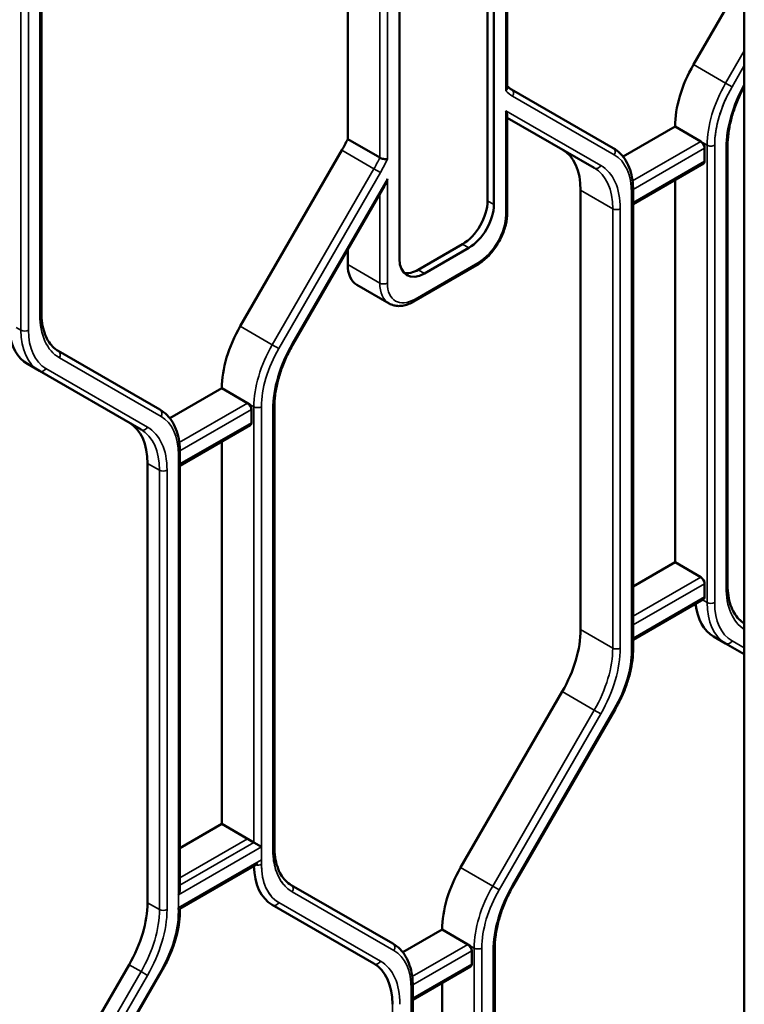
# Model space of a CAD drawing. Header units: millimetres. Extents: x 0 to 14369, y -869 to 2970.
# Tile 549 of 656: x 3818 to 3858, y 1266 to 1322. Entities that reach past the tile are written whole.
import ezdxf

# ---------------------------------------------------------------- set-up
doc = ezdxf.new("R2010")
doc.units = ezdxf.units.MM
doc.header["$LTSCALE"] = 10
doc.layers.add('Sichtbar (ISO)', color=7, linetype='Continuous', lineweight=50)
doc.layers.add('Sichtbar schmal (ISO)', color=7, linetype='Continuous', lineweight=35)

msp = doc.modelspace()

# ---------------------------------------------------------------- linework, layer by layer
at = {"layer": 'Sichtbar (ISO)'}
for p, q in [((3843.977, 1353.029), (3843.977, 1311.387)), ((3843.977, 1311.387), (3843.977, 1353.029)), ((3844.331, 1352.825), (3844.331, 1311.183)), ((3844.331, 1311.183), (3844.331, 1352.825)), ((3839.028, 1308.121), (3839.028, 1349.763)), ((3839.028, 1349.763), (3839.028, 1308.121)), ((3845.084, 1317.743), (3845.084, 1347.368)), ((3845.084, 1317.743), (3845.084, 1347.368)), ((3858.396, 1345.118), (3858.396, 1249.043)), ((3836.122, 1314.848), (3836.122, 1344.435)), ((3836.122, 1344.435), (3836.122, 1314.848)), ((3818.921, 1305.111), (3818.921, 1329.799)), ((3818.921, 1305.111), (3818.921, 1329.799)), ((3855.542, 1319.033), (3858.396, 1323.975)), ((3858.396, 1323.975), (3855.542, 1319.033)), ((3851.031, 1314.347), (3845.324, 1317.642)), ((3845.324, 1317.642), (3851.031, 1314.347)), ((3845.084, 1310.719), (3845.084, 1316.15)), ((3845.084, 1310.719), (3845.084, 1316.15)), ((3845.084, 1316.049), (3849.971, 1313.227)), ((3849.971, 1313.227), (3845.084, 1316.049)), ((3851.586, 1313.862), (3854.506, 1315.548)), ((3854.506, 1315.548), (3851.586, 1313.862)), ((3854.506, 1315.548), (3855.956, 1314.711)), ((3855.956, 1314.711), (3854.506, 1315.548)), ((3837.925, 1313.807), (3836.122, 1314.848)), ((3836.122, 1314.848), (3837.925, 1313.807)), ((3857.458, 1289.802), (3857.458, 1314.49)), ((3857.458, 1289.802), (3857.458, 1314.49)), ((3830.086, 1304.336), (3835.793, 1314.221)), ((3835.793, 1314.221), (3830.086, 1304.336)), ((3856.168, 1313.609), (3856.168, 1314.344)), ((3856.168, 1314.344), (3856.168, 1313.609)), ((3852.155, 1311.191), (3856.106, 1313.472)), ((3852.155, 1311.191), (3856.106, 1313.472)), ((3854.506, 1291.07), (3854.506, 1312.548)), ((3854.506, 1312.548), (3854.506, 1291.07)), ((3833.06, 1303.337), (3838.188, 1312.218)), ((3833.06, 1303.337), (3838.188, 1312.218)), ((3849.203, 1287.291), (3849.203, 1311.979)), ((3849.203, 1311.979), (3849.203, 1287.291)), ((3852.155, 1286.233), (3852.155, 1311.935)), ((3852.155, 1286.233), (3852.155, 1311.935)), ((3836.122, 1307.8), (3836.122, 1308.64)), ((3836.122, 1308.64), (3836.122, 1307.8)), ((3842.563, 1308.938), (3840.088, 1307.509)), ((3840.088, 1307.509), (3842.563, 1308.938)), ((3842.917, 1308.734), (3840.442, 1307.305)), ((3840.442, 1307.305), (3842.917, 1308.734)), ((3839.843, 1305.724), (3843.378, 1307.765)), ((3839.843, 1305.724), (3843.378, 1307.765)), ((3838.443, 1305.615), (3836.639, 1306.656)), ((3838.443, 1305.615), (3836.639, 1306.656)), ((3825.576, 1299.65), (3819.868, 1302.945)), ((3819.868, 1302.945), (3825.576, 1299.65)), ((3818.136, 1302.213), (3818.808, 1301.825)), ((3818.808, 1301.825), (3818.136, 1302.213)), ((3818.808, 1301.825), (3824.515, 1298.53)), ((3824.515, 1298.53), (3818.808, 1301.825)), ((3826.13, 1299.165), (3829.051, 1300.851)), ((3829.051, 1300.851), (3826.13, 1299.165)), ((3829.051, 1300.851), (3830.5, 1300.014)), ((3830.5, 1300.014), (3829.051, 1300.851)), ((3830.712, 1298.912), (3830.712, 1299.647)), ((3830.712, 1299.647), (3830.712, 1298.912)), ((3832.002, 1275.105), (3832.002, 1299.793)), ((3832.002, 1275.105), (3832.002, 1299.793)), ((3826.699, 1296.494), (3830.65, 1298.775)), ((3826.699, 1296.494), (3830.65, 1298.775)), ((3829.051, 1276.373), (3829.051, 1297.851)), ((3829.051, 1297.851), (3829.051, 1276.373)), ((3826.699, 1272.689), (3826.699, 1297.238)), ((3826.699, 1272.689), (3826.699, 1297.238)), ((3824.879, 1271.941), (3824.879, 1296.629)), ((3824.879, 1296.629), (3824.879, 1271.941)), ((3852.155, 1289.713), (3854.506, 1291.07)), ((3854.506, 1291.07), (3852.155, 1289.713)), ((3854.506, 1291.07), (3855.956, 1290.233)), ((3855.956, 1290.233), (3854.506, 1291.07)), ((3856.168, 1289.131), (3856.168, 1289.866)), ((3856.168, 1289.866), (3856.168, 1289.131)), ((3852.155, 1286.713), (3856.106, 1288.994)), ((3852.155, 1286.713), (3856.106, 1288.994)), ((3856.673, 1286.904), (3857.345, 1286.516)), ((3857.345, 1286.516), (3856.673, 1286.904)), ((3857.345, 1286.516), (3858.396, 1285.909)), ((3858.396, 1285.909), (3857.345, 1286.516)), ((3842.461, 1273.921), (3848.168, 1283.806)), ((3848.168, 1283.806), (3842.461, 1273.921)), ((3845.434, 1272.922), (3851.141, 1282.807)), ((3845.434, 1272.922), (3851.141, 1282.807)), ((3826.699, 1275.016), (3829.051, 1276.373)), ((3829.051, 1276.373), (3826.699, 1275.016)), ((3829.051, 1276.373), (3830.5, 1275.537)), ((3829.051, 1276.373), (3830.854, 1275.332)), ((3831.278, 1275.087), (3830.854, 1275.332)), ((3826.699, 1271.607), (3831.066, 1274.129)), ((3838.657, 1269.643), (3832.95, 1272.938)), ((3832.95, 1272.938), (3838.657, 1269.643)), ((3826.699, 1271.536), (3826.699, 1271.607)), ((3831.889, 1271.819), (3837.596, 1268.524)), ((3831.889, 1271.819), (3837.596, 1268.524)), ((3839.212, 1269.159), (3841.425, 1270.437)), ((3841.425, 1270.437), (3839.212, 1269.159)), ((3841.425, 1270.437), (3842.875, 1269.6)), ((3842.875, 1269.6), (3841.425, 1270.437)), ((3843.087, 1268.498), (3843.087, 1269.233)), ((3843.087, 1269.233), (3843.087, 1268.498)), ((3844.377, 1244.69), (3844.377, 1269.378)), ((3844.377, 1244.69), (3844.377, 1269.378)), ((3818.136, 1258.571), (3823.843, 1268.456)), ((3823.843, 1268.456), (3818.136, 1258.571)), ((3819.978, 1258.225), (3825.685, 1268.11)), ((3819.978, 1258.225), (3825.685, 1268.11)), ((3839.78, 1266.487), (3843.025, 1268.36)), ((3839.78, 1266.487), (3843.025, 1268.36)), ((3839.78, 1241.529), (3839.78, 1267.232)), ((3839.78, 1241.529), (3839.78, 1267.232)), ((3841.425, 1267.437), (3841.425, 1245.959)), ((3841.425, 1245.959), (3841.425, 1267.437))]:
    msp.add_line(p, q, dxfattribs=at)
for centre, major_axis, ratio, start_param, end_param in [((3858.042, 1317.59), (2.5, 4.33), 0.57735, 1.570796, 2.356194), ((3858.042, 1317.59), (-2.5, -4.33), 0.57735, 4.712389, 5.497787), ((3844.784, 1316.568), (-0.277, 0.48), 0.239146, 3.534292, 4.31969), ((3844.784, 1316.568), (-0.277, 0.48), 0.239146, 3.534292, 4.31969), ((3833.293, 1315.664), (2.5, 4.33), 0.57735, 4.712389, 4.854286), ((3833.293, 1315.664), (-2.5, -4.33), 0.57735, 1.570796, 1.712693), ((3855.956, 1314.466), (0.15, -0.26), 0.57735, 0.785398, 2.356195), ((3855.956, 1314.466), (-0.15, 0.26), 0.57735, 3.926991, 5.497787), ((3845.668, 1309.938), (2.5, 4.33), 0.57735, 5.497787, 6.283185), ((3845.668, 1309.938), (2.5, 4.33), 0.57735, 5.497787, 6.283185), ((3855.956, 1313.732), (0.15, -0.26), 0.57735, 0, 0.785398), ((3855.956, 1313.732), (0.15, -0.26), 0.57735, 0, 0.785398), ((3838.137, 1312.731), (0.193, 0.722), 0.317837, 4.01195, 4.62743), ((3838.137, 1312.731), (0.193, 0.722), 0.317837, 4.01195, 4.62743), ((3842.563, 1310.571), (1, 1.732), 0.57735, 3.926991, 5.497787), ((3842.563, 1310.571), (-1, -1.732), 0.57735, 0.785398, 2.356194), ((3842.917, 1310.367), (-1, -1.732), 0.57735, 0.785398, 2.356194), ((3842.917, 1310.367), (1, 1.732), 0.57735, 3.926991, 5.497787), ((3840.442, 1308.938), (-1, -1.732), 0.57735, 5.497787, 7.068583), ((3840.442, 1308.938), (-1, -1.732), 0.57735, 5.497787, 7.068583), ((3837.889, 1308.821), (-1.25, -2.165), 0.57735, 5.497787, 6.283185), ((3837.889, 1308.821), (-1.25, -2.165), 0.57735, 5.497787, 6.283185), ((3840.088, 1309.142), (-1, -1.732), 0.57735, 0.177711, 0.785398), ((3840.088, 1309.142), (-1, -1.732), 0.57735, 0.177711, 0.785398), ((3820.636, 1306.543), (-2.5, -4.33), 0.57735, 5.612894, 6.283185), ((3820.636, 1306.543), (-2.5, -4.33), 0.57735, 5.612894, 6.283185), ((3832.586, 1302.893), (2.5, 4.33), 0.57735, 1.570796, 2.356194), ((3832.586, 1302.893), (-2.5, -4.33), 0.57735, 4.712389, 5.497787), ((3830.5, 1299.77), (0.15, -0.26), 0.57735, 0.785398, 2.356195), ((3830.5, 1299.77), (-0.15, 0.26), 0.57735, 3.926991, 5.497787), ((3821.343, 1294.588), (2.5, 4.33), 0.57735, 5.497787, 6.283185), ((3821.343, 1294.588), (2.5, 4.33), 0.57735, 5.497787, 6.283185), ((3830.5, 1299.035), (0.15, -0.26), 0.57735, 0, 0.785398), ((3830.5, 1299.035), (0.15, -0.26), 0.57735, 0, 0.785398), ((3855.956, 1289.989), (0.15, -0.26), 0.57735, 0.785398, 2.356194), ((3855.956, 1289.989), (-0.15, 0.26), 0.57735, 3.926991, 5.497787), ((3855.956, 1289.254), (0.15, -0.26), 0.57735, 0, 0.785398), ((3855.956, 1289.254), (0.15, -0.26), 0.57735, 0, 0.785398), ((3859.173, 1291.234), (-2.5, -4.33), 0.57735, 5.612894, 6.283185), ((3859.173, 1291.234), (-2.5, -4.33), 0.57735, 5.612894, 6.283185), ((3845.668, 1285.25), (2.5, 4.33), 0.57735, 4.712389, 5.497787), ((3845.668, 1285.25), (-2.5, -4.33), 0.57735, 1.570796, 2.356194), ((3834.389, 1276.149), (-2.5, -4.33), 0.57735, 5.522643, 6.283185), ((3844.961, 1272.478), (2.5, 4.33), 0.57735, 1.570796, 2.356194), ((3844.961, 1272.478), (-2.5, -4.33), 0.57735, 4.712389, 5.497787), ((3826.399, 1272.516), (0.212, 0.367), 0.57735, 4.712389, 5.497787), ((3821.343, 1269.9), (2.5, 4.33), 0.57735, 4.712389, 5.497787), ((3821.343, 1269.9), (-2.5, -4.33), 0.57735, 1.570796, 2.356194), ((3842.875, 1269.355), (0.15, -0.26), 0.57735, 0.785398, 2.356195), ((3842.875, 1269.355), (-0.15, 0.26), 0.57735, 3.926991, 5.497787), ((3835.096, 1264.194), (2.5, 4.33), 0.57735, 5.497787, 6.283185), ((3842.875, 1268.62), (0.15, -0.26), 0.57735, 0, 0.785398), ((3842.875, 1268.62), (0.15, -0.26), 0.57735, 0, 0.785398)]:
    msp.add_ellipse(centre, major_axis=major_axis, ratio=ratio, start_param=start_param, end_param=end_param, dxfattribs=at)
for points, knots in [([(3845.084, 1317.815), (3845.085, 1317.814), (3845.087, 1317.812), (3845.107, 1317.795), (3845.125, 1317.779), (3845.164, 1317.749), (3845.183, 1317.734), (3845.222, 1317.706), (3845.242, 1317.692), (3845.283, 1317.666), (3845.303, 1317.654), (3845.324, 1317.642)], [3.8109437, 3.8109437, 3.8109437, 3.8109437, 3.8131611, 3.8131611, 3.8416185, 3.8416185, 3.870076, 3.870076, 3.8985334, 3.8985334, 3.9269908, 3.9269908, 3.9269908, 3.9269908]), ([(3845.084, 1317.815), (3845.085, 1317.814), (3845.087, 1317.812), (3845.107, 1317.795), (3845.125, 1317.779), (3845.164, 1317.749), (3845.183, 1317.734), (3845.222, 1317.706), (3845.242, 1317.692), (3845.283, 1317.666), (3845.303, 1317.654), (3845.324, 1317.642)], [3.8109437, 3.8109437, 3.8109437, 3.8109437, 3.8131611, 3.8131611, 3.8416185, 3.8416185, 3.870076, 3.870076, 3.8985334, 3.8985334, 3.9269908, 3.9269908, 3.9269908, 3.9269908]), ([(3858.396, 1317.819), (3858.307, 1317.655), (3858.224, 1317.489), (3858.035, 1317.079), (3857.935, 1316.835), (3857.764, 1316.347), (3857.691, 1316.103), (3857.575, 1315.622), (3857.531, 1315.385), (3857.473, 1314.926), (3857.458, 1314.703), (3857.458, 1314.49)], [2.404193, 2.404193, 2.404193, 2.404193, 2.5132741, 2.5132741, 2.6703538, 2.6703538, 2.8274334, 2.8274334, 2.984513, 2.984513, 3.1415927, 3.1415927, 3.1415927, 3.1415927]), ([(3858.396, 1317.819), (3858.307, 1317.655), (3858.224, 1317.489), (3858.035, 1317.079), (3857.935, 1316.835), (3857.764, 1316.347), (3857.691, 1316.103), (3857.575, 1315.622), (3857.531, 1315.385), (3857.473, 1314.926), (3857.458, 1314.703), (3857.458, 1314.49)], [2.404193, 2.404193, 2.404193, 2.404193, 2.5132741, 2.5132741, 2.6703538, 2.6703538, 2.8274334, 2.8274334, 2.984513, 2.984513, 3.1415927, 3.1415927, 3.1415927, 3.1415927]), ([(3844.996, 1317.564), (3844.996, 1317.565), (3844.997, 1317.565), (3845.027, 1317.594), (3845.049, 1317.625), (3845.077, 1317.686), (3845.084, 1317.715), (3845.084, 1317.743)], [-0.00025814, -0.00025814, -0.00025814, -0.00025814, 0, 0, 0.01307356, 0.01307356, 0.02438006, 0.02438006, 0.02438006, 0.02438006]), ([(3845.084, 1317.743), (3845.084, 1317.715), (3845.077, 1317.686), (3845.049, 1317.625), (3845.027, 1317.594), (3844.997, 1317.565), (3844.996, 1317.565), (3844.996, 1317.564)], [-0.02438006, -0.02438006, -0.02438006, -0.02438006, -0.01307356, -0.01307356, 0, 0, 0.00025814, 0.00025814, 0.00025814, 0.00025814]), ([(3851.031, 1314.347), (3851.178, 1314.262), (3851.313, 1314.157), (3851.554, 1313.913), (3851.66, 1313.774), (3851.841, 1313.468), (3851.917, 1313.301), (3852.036, 1312.944), (3852.081, 1312.755), (3852.14, 1312.358), (3852.155, 1312.15), (3852.155, 1311.935)], [5.4977871, 5.4977871, 5.4977871, 5.4977871, 5.6548668, 5.6548668, 5.8119464, 5.8119464, 5.969026, 5.969026, 6.1261057, 6.1261057, 6.2831853, 6.2831853, 6.2831853, 6.2831853]), ([(3851.031, 1314.347), (3851.178, 1314.262), (3851.313, 1314.157), (3851.554, 1313.913), (3851.66, 1313.774), (3851.841, 1313.468), (3851.917, 1313.301), (3852.036, 1312.944), (3852.081, 1312.755), (3852.14, 1312.358), (3852.155, 1312.15), (3852.155, 1311.935)], [5.4977871, 5.4977871, 5.4977871, 5.4977871, 5.6548668, 5.6548668, 5.8119464, 5.8119464, 5.969026, 5.969026, 6.1261057, 6.1261057, 6.2831853, 6.2831853, 6.2831853, 6.2831853]), ([(3837.925, 1313.807), (3837.95, 1313.792), (3837.981, 1313.778), (3838.049, 1313.753), (3838.088, 1313.742), (3838.167, 1313.726), (3838.207, 1313.721), (3838.283, 1313.718), (3838.318, 1313.72), (3838.348, 1313.726), (3838.349, 1313.726), (3838.349, 1313.726)], [0.04829863, 0.04829863, 0.04829863, 0.04829863, 0.05921694, 0.05921694, 0.07112581, 0.07112581, 0.08370146, 0.08370146, 0.09660362, 0.09660362, 0.09686173, 0.09686173, 0.09686173, 0.09686173]), ([(3838.349, 1313.726), (3838.349, 1313.726), (3838.348, 1313.726), (3838.318, 1313.72), (3838.283, 1313.718), (3838.207, 1313.721), (3838.167, 1313.726), (3838.088, 1313.742), (3838.049, 1313.753), (3837.981, 1313.778), (3837.95, 1313.792), (3837.925, 1313.807)], [-0.09686173, -0.09686173, -0.09686173, -0.09686173, -0.09660362, -0.09660362, -0.08370146, -0.08370146, -0.07112581, -0.07112581, -0.05921694, -0.05921694, -0.04829863, -0.04829863, -0.04829863, -0.04829863]), ([(3845.084, 1310.719), (3845.084, 1310.504), (3845.054, 1310.278), (3844.944, 1309.821), (3844.863, 1309.59), (3844.656, 1309.142), (3844.53, 1308.924), (3844.245, 1308.521), (3844.086, 1308.335), (3843.746, 1308.011), (3843.565, 1307.872), (3843.378, 1307.765)], [0, 0, 0, 0, 0.314159, 0.314159, 0.628319, 0.628319, 0.942478, 0.942478, 1.256637, 1.256637, 1.570796, 1.570796, 1.570796, 1.570796]), ([(3845.084, 1310.719), (3845.084, 1310.504), (3845.054, 1310.278), (3844.944, 1309.821), (3844.863, 1309.59), (3844.656, 1309.142), (3844.53, 1308.924), (3844.245, 1308.521), (3844.086, 1308.335), (3843.746, 1308.011), (3843.565, 1307.872), (3843.378, 1307.765)], [0, 0, 0, 0, 0.314159, 0.314159, 0.628319, 0.628319, 0.942478, 0.942478, 1.256637, 1.256637, 1.570796, 1.570796, 1.570796, 1.570796]), ([(3839.843, 1305.724), (3839.749, 1305.67), (3839.655, 1305.624), (3839.464, 1305.548), (3839.368, 1305.519), (3839.175, 1305.48), (3839.078, 1305.47), (3838.888, 1305.472), (3838.793, 1305.484), (3838.611, 1305.532), (3838.524, 1305.568), (3838.443, 1305.615)], [1.5707963, 1.5707963, 1.5707963, 1.5707963, 1.727876, 1.727876, 1.8849556, 1.8849556, 2.0420352, 2.0420352, 2.1991149, 2.1991149, 2.3561945, 2.3561945, 2.3561945, 2.3561945]), ([(3839.843, 1305.724), (3839.749, 1305.67), (3839.655, 1305.624), (3839.464, 1305.548), (3839.368, 1305.519), (3839.175, 1305.48), (3839.078, 1305.47), (3838.888, 1305.472), (3838.793, 1305.484), (3838.611, 1305.532), (3838.524, 1305.568), (3838.443, 1305.615)], [1.5707963, 1.5707963, 1.5707963, 1.5707963, 1.727876, 1.727876, 1.8849556, 1.8849556, 2.0420352, 2.0420352, 2.1991149, 2.1991149, 2.3561945, 2.3561945, 2.3561945, 2.3561945]), ([(3818.921, 1305.111), (3818.921, 1304.898), (3818.935, 1304.695), (3818.992, 1304.315), (3819.034, 1304.138), (3819.143, 1303.813), (3819.21, 1303.666), (3819.365, 1303.404), (3819.453, 1303.29), (3819.647, 1303.093), (3819.753, 1303.011), (3819.868, 1302.945)], [3.1415927, 3.1415927, 3.1415927, 3.1415927, 3.2986723, 3.2986723, 3.4557519, 3.4557519, 3.6128316, 3.6128316, 3.7699112, 3.7699112, 3.9269908, 3.9269908, 3.9269908, 3.9269908]), ([(3818.921, 1305.111), (3818.921, 1304.898), (3818.935, 1304.695), (3818.992, 1304.315), (3819.034, 1304.138), (3819.143, 1303.813), (3819.21, 1303.666), (3819.365, 1303.404), (3819.453, 1303.29), (3819.647, 1303.093), (3819.753, 1303.011), (3819.868, 1302.945)], [3.1415927, 3.1415927, 3.1415927, 3.1415927, 3.2986723, 3.2986723, 3.4557519, 3.4557519, 3.6128316, 3.6128316, 3.7699112, 3.7699112, 3.9269908, 3.9269908, 3.9269908, 3.9269908]), ([(3833.06, 1303.337), (3832.926, 1303.104), (3832.802, 1302.866), (3832.579, 1302.383), (3832.48, 1302.138), (3832.308, 1301.65), (3832.235, 1301.406), (3832.119, 1300.925), (3832.075, 1300.689), (3832.017, 1300.229), (3832.002, 1300.006), (3832.002, 1299.793)], [2.3561945, 2.3561945, 2.3561945, 2.3561945, 2.5132741, 2.5132741, 2.6703538, 2.6703538, 2.8274334, 2.8274334, 2.984513, 2.984513, 3.1415927, 3.1415927, 3.1415927, 3.1415927]), ([(3833.06, 1303.337), (3832.926, 1303.104), (3832.802, 1302.866), (3832.579, 1302.383), (3832.48, 1302.138), (3832.308, 1301.65), (3832.235, 1301.406), (3832.119, 1300.925), (3832.075, 1300.689), (3832.017, 1300.229), (3832.002, 1300.006), (3832.002, 1299.793)], [2.3561945, 2.3561945, 2.3561945, 2.3561945, 2.5132741, 2.5132741, 2.6703538, 2.6703538, 2.8274334, 2.8274334, 2.984513, 2.984513, 3.1415927, 3.1415927, 3.1415927, 3.1415927]), ([(3825.576, 1299.65), (3825.722, 1299.565), (3825.857, 1299.46), (3826.098, 1299.216), (3826.204, 1299.077), (3826.386, 1298.771), (3826.461, 1298.604), (3826.581, 1298.248), (3826.625, 1298.058), (3826.684, 1297.661), (3826.699, 1297.453), (3826.699, 1297.238)], [5.4977871, 5.4977871, 5.4977871, 5.4977871, 5.6548668, 5.6548668, 5.8119464, 5.8119464, 5.969026, 5.969026, 6.1261057, 6.1261057, 6.2831853, 6.2831853, 6.2831853, 6.2831853]), ([(3825.576, 1299.65), (3825.722, 1299.565), (3825.857, 1299.46), (3826.098, 1299.216), (3826.204, 1299.077), (3826.386, 1298.771), (3826.461, 1298.604), (3826.581, 1298.248), (3826.625, 1298.058), (3826.684, 1297.661), (3826.699, 1297.453), (3826.699, 1297.238)], [5.4977871, 5.4977871, 5.4977871, 5.4977871, 5.6548668, 5.6548668, 5.8119464, 5.8119464, 5.969026, 5.969026, 6.1261057, 6.1261057, 6.2831853, 6.2831853, 6.2831853, 6.2831853]), ([(3857.458, 1289.802), (3857.458, 1289.589), (3857.473, 1289.386), (3857.529, 1289.006), (3857.571, 1288.828), (3857.68, 1288.504), (3857.747, 1288.357), (3857.902, 1288.095), (3857.99, 1287.981), (3858.181, 1287.787), (3858.284, 1287.707), (3858.396, 1287.641)], [3.1415927, 3.1415927, 3.1415927, 3.1415927, 3.2986723, 3.2986723, 3.4557519, 3.4557519, 3.6128316, 3.6128316, 3.7699112, 3.7699112, 3.9223304, 3.9223304, 3.9223304, 3.9223304]), ([(3857.458, 1289.802), (3857.458, 1289.589), (3857.473, 1289.386), (3857.529, 1289.006), (3857.571, 1288.828), (3857.68, 1288.504), (3857.747, 1288.357), (3857.902, 1288.095), (3857.99, 1287.981), (3858.181, 1287.787), (3858.284, 1287.707), (3858.396, 1287.641)], [3.1415927, 3.1415927, 3.1415927, 3.1415927, 3.2986723, 3.2986723, 3.4557519, 3.4557519, 3.6128316, 3.6128316, 3.7699112, 3.7699112, 3.9223304, 3.9223304, 3.9223304, 3.9223304]), ([(3852.155, 1286.233), (3852.155, 1286.018), (3852.14, 1285.797), (3852.083, 1285.345), (3852.04, 1285.115), (3851.928, 1284.65), (3851.858, 1284.416), (3851.693, 1283.948), (3851.599, 1283.715), (3851.386, 1283.255), (3851.269, 1283.028), (3851.141, 1282.807)], [0, 0, 0, 0, 0.1570796, 0.1570796, 0.3141593, 0.3141593, 0.4712389, 0.4712389, 0.6283185, 0.6283185, 0.7853982, 0.7853982, 0.7853982, 0.7853982]), ([(3852.155, 1286.233), (3852.155, 1286.018), (3852.14, 1285.797), (3852.083, 1285.345), (3852.04, 1285.115), (3851.928, 1284.65), (3851.858, 1284.416), (3851.693, 1283.948), (3851.599, 1283.715), (3851.386, 1283.255), (3851.269, 1283.028), (3851.141, 1282.807)], [0, 0, 0, 0, 0.1570796, 0.1570796, 0.3141593, 0.3141593, 0.4712389, 0.4712389, 0.6283185, 0.6283185, 0.7853982, 0.7853982, 0.7853982, 0.7853982]), ([(3832.002, 1275.105), (3832.002, 1274.892), (3832.017, 1274.689), (3832.073, 1274.309), (3832.116, 1274.131), (3832.225, 1273.807), (3832.291, 1273.66), (3832.446, 1273.398), (3832.534, 1273.284), (3832.729, 1273.087), (3832.835, 1273.005), (3832.95, 1272.938)], [3.1415927, 3.1415927, 3.1415927, 3.1415927, 3.2986723, 3.2986723, 3.4557519, 3.4557519, 3.6128316, 3.6128316, 3.7699112, 3.7699112, 3.9269908, 3.9269908, 3.9269908, 3.9269908]), ([(3832.002, 1275.105), (3832.002, 1274.892), (3832.017, 1274.689), (3832.073, 1274.309), (3832.116, 1274.131), (3832.225, 1273.807), (3832.291, 1273.66), (3832.446, 1273.398), (3832.534, 1273.284), (3832.729, 1273.087), (3832.835, 1273.005), (3832.95, 1272.938)], [3.1415927, 3.1415927, 3.1415927, 3.1415927, 3.2986723, 3.2986723, 3.4557519, 3.4557519, 3.6128316, 3.6128316, 3.7699112, 3.7699112, 3.9269908, 3.9269908, 3.9269908, 3.9269908]), ([(3845.434, 1272.922), (3845.3, 1272.69), (3845.176, 1272.451), (3844.953, 1271.968), (3844.854, 1271.724), (3844.682, 1271.235), (3844.61, 1270.991), (3844.493, 1270.511), (3844.45, 1270.274), (3844.391, 1269.814), (3844.377, 1269.591), (3844.377, 1269.378)], [2.3561945, 2.3561945, 2.3561945, 2.3561945, 2.5132741, 2.5132741, 2.6703538, 2.6703538, 2.8274334, 2.8274334, 2.984513, 2.984513, 3.1415927, 3.1415927, 3.1415927, 3.1415927]), ([(3845.434, 1272.922), (3845.3, 1272.69), (3845.176, 1272.451), (3844.953, 1271.968), (3844.854, 1271.724), (3844.682, 1271.235), (3844.61, 1270.991), (3844.493, 1270.511), (3844.45, 1270.274), (3844.391, 1269.814), (3844.377, 1269.591), (3844.377, 1269.378)], [2.3561945, 2.3561945, 2.3561945, 2.3561945, 2.5132741, 2.5132741, 2.6703538, 2.6703538, 2.8274334, 2.8274334, 2.984513, 2.984513, 3.1415927, 3.1415927, 3.1415927, 3.1415927]), ([(3826.699, 1271.536), (3826.699, 1271.321), (3826.684, 1271.1), (3826.627, 1270.648), (3826.584, 1270.418), (3826.472, 1269.953), (3826.402, 1269.719), (3826.238, 1269.251), (3826.143, 1269.018), (3825.931, 1268.558), (3825.813, 1268.331), (3825.685, 1268.11)], [0, 0, 0, 0, 0.1570796, 0.1570796, 0.3141593, 0.3141593, 0.4712389, 0.4712389, 0.6283185, 0.6283185, 0.7853982, 0.7853982, 0.7853982, 0.7853982]), ([(3826.699, 1271.536), (3826.699, 1271.34), (3826.687, 1271.139), (3826.636, 1270.704), (3826.595, 1270.469), (3826.483, 1269.995), (3826.414, 1269.755), (3826.248, 1269.277), (3826.152, 1269.039), (3825.936, 1268.568), (3825.816, 1268.336), (3825.685, 1268.11)], [6.2831853, 6.2831853, 6.2831853, 6.2831853, 6.4262655, 6.4262655, 6.586845, 6.586845, 6.7474245, 6.7474245, 6.908004, 6.908004, 7.0685835, 7.0685835, 7.0685835, 7.0685835]), ([(3838.657, 1269.643), (3838.804, 1269.559), (3838.939, 1269.454), (3839.18, 1269.21), (3839.286, 1269.071), (3839.467, 1268.765), (3839.542, 1268.598), (3839.662, 1268.241), (3839.707, 1268.052), (3839.766, 1267.654), (3839.78, 1267.447), (3839.78, 1267.232)], [5.4977871, 5.4977871, 5.4977871, 5.4977871, 5.6548668, 5.6548668, 5.8119464, 5.8119464, 5.969026, 5.969026, 6.1261057, 6.1261057, 6.2831853, 6.2831853, 6.2831853, 6.2831853]), ([(3838.657, 1269.643), (3838.804, 1269.559), (3838.939, 1269.454), (3839.18, 1269.21), (3839.286, 1269.071), (3839.467, 1268.765), (3839.542, 1268.598), (3839.662, 1268.241), (3839.707, 1268.052), (3839.766, 1267.654), (3839.78, 1267.447), (3839.78, 1267.232)], [5.4977871, 5.4977871, 5.4977871, 5.4977871, 5.6548668, 5.6548668, 5.8119464, 5.8119464, 5.969026, 5.969026, 6.1261057, 6.1261057, 6.2831853, 6.2831853, 6.2831853, 6.2831853])]:
    msp.add_open_spline(points, degree=3, knots=knots, dxfattribs=at)
at = {"layer": 'Sichtbar schmal (ISO)'}
for p, q in [((3844.996, 1347.312), (3844.996, 1317.564)), ((3844.996, 1317.564), (3844.996, 1347.312)), ((3837.925, 1343.394), (3837.925, 1313.807)), ((3837.925, 1313.807), (3837.925, 1343.394)), ((3838.349, 1313.726), (3838.349, 1343.474)), ((3838.349, 1343.474), (3838.349, 1313.726)), ((3818.197, 1304.114), (3818.197, 1329.817)), ((3818.833, 1329.677), (3818.833, 1304.989)), ((3818.833, 1304.989), (3818.833, 1329.677)), ((3817.772, 1328.49), (3817.772, 1304.114)), ((3817.772, 1304.114), (3817.772, 1328.49)), ((3818.197, 1328.837), (3818.197, 1304.114)), ((3858.396, 1319.811), (3857.345, 1317.992)), ((3857.345, 1317.992), (3858.396, 1319.811)), ((3857.345, 1317.992), (3855.542, 1319.033)), ((3855.542, 1319.033), (3857.345, 1317.992)), ((3858.396, 1318.975), (3857.707, 1317.783)), ((3857.707, 1317.783), (3858.396, 1318.975)), ((3857.345, 1317.992), (3857.707, 1317.783)), ((3857.707, 1317.783), (3857.345, 1317.992)), ((3851.094, 1313.964), (3845.386, 1317.259)), ((3845.386, 1317.259), (3851.094, 1313.964)), ((3844.996, 1316.446), (3844.996, 1310.597)), ((3844.996, 1316.446), (3850.333, 1313.364)), ((3844.996, 1310.597), (3844.996, 1316.446)), ((3850.333, 1313.364), (3844.996, 1316.446)), ((3855.956, 1314.711), (3852.119, 1312.496)), ((3852.119, 1312.496), (3855.956, 1314.711)), ((3855.956, 1314.711), (3856.31, 1314.507)), ((3856.31, 1314.507), (3855.956, 1314.711)), ((3856.31, 1314.507), (3856.31, 1288.805)), ((3856.31, 1288.805), (3856.31, 1314.507)), ((3856.734, 1288.805), (3856.734, 1314.507)), ((3856.734, 1314.507), (3856.734, 1288.805)), ((3835.793, 1314.221), (3837.596, 1313.18)), ((3837.596, 1313.18), (3835.793, 1314.221)), ((3852.154, 1312.026), (3856.168, 1314.344)), ((3856.168, 1314.344), (3852.154, 1312.026)), ((3857.37, 1314.367), (3857.37, 1289.679)), ((3857.37, 1289.679), (3857.37, 1314.367)), ((3856.168, 1313.609), (3852.155, 1311.292)), ((3852.155, 1311.292), (3856.168, 1313.609)), ((3837.596, 1313.18), (3831.889, 1303.295)), ((3831.889, 1303.295), (3837.596, 1313.18)), ((3837.959, 1312.971), (3832.251, 1303.086)), ((3832.251, 1303.086), (3837.959, 1312.971)), ((3837.959, 1312.971), (3837.596, 1313.18)), ((3837.596, 1313.18), (3837.959, 1312.971)), ((3833.012, 1303.364), (3838.349, 1312.608)), ((3838.349, 1312.608), (3833.012, 1303.364)), ((3838.349, 1306.759), (3838.349, 1312.608)), ((3838.349, 1312.608), (3838.349, 1306.759)), ((3837.925, 1311.763), (3837.925, 1306.759)), ((3837.925, 1306.759), (3837.925, 1311.763)), ((3849.203, 1311.979), (3851.006, 1310.938)), ((3851.006, 1310.938), (3849.203, 1311.979)), ((3852.067, 1311.813), (3852.067, 1286.11)), ((3852.067, 1286.11), (3852.067, 1311.813)), ((3844.331, 1311.183), (3843.977, 1311.387)), ((3843.977, 1311.387), (3844.331, 1311.183)), ((3851.006, 1310.938), (3851.006, 1286.25)), ((3851.006, 1286.25), (3851.006, 1310.938)), ((3851.431, 1286.25), (3851.431, 1310.938)), ((3851.431, 1310.938), (3851.431, 1286.25)), ((3842.563, 1308.938), (3842.917, 1308.734)), ((3842.917, 1308.734), (3842.563, 1308.938)), ((3843.44, 1307.902), (3839.905, 1305.861)), ((3839.905, 1305.861), (3843.44, 1307.902)), ((3837.925, 1306.759), (3836.122, 1307.8)), ((3836.122, 1307.8), (3837.925, 1306.759)), ((3840.442, 1307.305), (3840.088, 1307.509)), ((3840.088, 1307.509), (3840.442, 1307.305)), ((3817.772, 1304.114), (3817.507, 1304.267)), ((3817.507, 1304.267), (3817.772, 1304.114)), ((3831.889, 1303.295), (3830.086, 1304.336)), ((3830.086, 1304.336), (3831.889, 1303.295)), ((3831.889, 1303.295), (3832.251, 1303.086)), ((3832.251, 1303.086), (3831.889, 1303.295)), ((3833.012, 1303.364), (3833.06, 1303.337)), ((3833.06, 1303.337), (3833.012, 1303.364)), ((3825.638, 1299.267), (3819.931, 1302.562)), ((3819.931, 1302.562), (3825.638, 1299.267)), ((3819.17, 1301.962), (3824.877, 1298.667)), ((3824.877, 1298.667), (3819.17, 1301.962)), ((3830.5, 1300.014), (3826.663, 1297.799)), ((3826.663, 1297.799), (3830.5, 1300.014)), ((3826.698, 1297.329), (3830.712, 1299.647)), ((3830.712, 1299.647), (3826.698, 1297.329)), ((3830.5, 1300.014), (3830.854, 1299.81)), ((3830.854, 1299.81), (3830.5, 1300.014)), ((3830.854, 1299.81), (3830.854, 1275.332)), ((3830.854, 1275.332), (3830.854, 1299.81)), ((3831.278, 1274.108), (3831.278, 1299.81)), ((3831.278, 1299.81), (3831.278, 1275.087)), ((3831.914, 1299.67), (3831.914, 1274.982)), ((3831.914, 1274.982), (3831.914, 1299.67)), ((3830.712, 1298.912), (3826.699, 1296.595)), ((3826.699, 1296.595), (3830.712, 1298.912)), ((3826.611, 1297.116), (3826.611, 1271.413)), ((3826.611, 1272.393), (3826.611, 1297.116)), ((3824.879, 1296.629), (3825.55, 1296.241)), ((3825.55, 1296.241), (3824.879, 1296.629)), ((3825.55, 1296.241), (3825.55, 1271.553)), ((3825.55, 1271.553), (3825.55, 1296.241)), ((3825.975, 1271.553), (3825.975, 1296.241)), ((3825.975, 1296.241), (3825.975, 1271.553)), ((3855.956, 1290.233), (3852.155, 1288.039)), ((3852.155, 1288.039), (3855.956, 1290.233)), ((3852.155, 1287.549), (3856.168, 1289.866)), ((3856.168, 1289.866), (3852.155, 1287.549)), ((3856.168, 1289.131), (3852.155, 1286.814)), ((3852.155, 1286.814), (3856.168, 1289.131)), ((3856.31, 1288.805), (3856.044, 1288.958)), ((3856.044, 1288.958), (3856.31, 1288.805)), ((3851.006, 1286.25), (3849.203, 1287.291)), ((3849.203, 1287.291), (3851.006, 1286.25)), ((3857.707, 1286.653), (3858.396, 1286.256)), ((3858.396, 1286.256), (3857.707, 1286.653)), ((3848.168, 1283.806), (3849.971, 1282.765)), ((3849.971, 1282.765), (3848.168, 1283.806)), ((3849.971, 1282.765), (3844.264, 1272.88)), ((3844.264, 1272.88), (3849.971, 1282.765)), ((3850.333, 1282.556), (3844.626, 1272.671)), ((3844.626, 1272.671), (3850.333, 1282.556)), ((3845.386, 1272.95), (3851.094, 1282.835)), ((3851.094, 1282.835), (3845.386, 1272.95)), ((3850.333, 1282.556), (3849.971, 1282.765)), ((3849.971, 1282.765), (3850.333, 1282.556)), ((3851.141, 1282.807), (3851.094, 1282.835)), ((3851.094, 1282.835), (3851.141, 1282.807)), ((3830.5, 1275.537), (3826.699, 1273.342)), ((3830.854, 1275.332), (3826.699, 1272.934)), ((3831.278, 1275.087), (3826.611, 1272.393)), ((3826.604, 1271.654), (3831.285, 1274.357)), ((3844.264, 1272.88), (3842.461, 1273.921)), ((3842.461, 1273.921), (3844.264, 1272.88)), ((3838.719, 1269.261), (3833.012, 1272.556)), ((3833.012, 1272.556), (3838.719, 1269.261)), ((3844.264, 1272.88), (3844.626, 1272.671)), ((3844.626, 1272.671), (3844.264, 1272.88)), ((3845.386, 1272.95), (3845.434, 1272.922)), ((3845.434, 1272.922), (3845.386, 1272.95)), ((3825.55, 1271.553), (3824.879, 1271.941)), ((3824.879, 1271.941), (3825.55, 1271.553)), ((3832.251, 1271.956), (3837.959, 1268.661)), ((3837.959, 1268.661), (3832.251, 1271.956)), ((3842.875, 1269.6), (3839.745, 1267.793)), ((3839.745, 1267.793), (3842.875, 1269.6)), ((3839.78, 1267.323), (3843.087, 1269.233)), ((3843.087, 1269.233), (3839.78, 1267.323)), ((3842.875, 1269.6), (3843.228, 1269.396)), ((3843.228, 1269.396), (3842.875, 1269.6)), ((3843.228, 1269.396), (3843.228, 1243.693)), ((3843.228, 1243.693), (3843.228, 1269.396)), ((3843.652, 1243.693), (3843.652, 1269.396)), ((3843.652, 1269.396), (3843.652, 1243.693)), ((3844.289, 1269.256), (3844.289, 1244.568)), ((3844.289, 1244.568), (3844.289, 1269.256)), ((3824.515, 1268.069), (3818.808, 1258.184)), ((3818.808, 1258.184), (3824.515, 1268.069)), ((3819.931, 1258.253), (3825.638, 1268.138)), ((3825.638, 1268.138), (3819.931, 1258.253)), ((3823.843, 1268.456), (3824.515, 1268.069)), ((3824.515, 1268.069), (3823.843, 1268.456)), ((3824.877, 1267.859), (3824.515, 1268.069)), ((3824.515, 1268.069), (3824.877, 1267.859)), ((3825.685, 1268.11), (3825.638, 1268.138)), ((3825.638, 1268.138), (3825.685, 1268.11)), ((3843.087, 1268.498), (3839.78, 1266.589)), ((3839.78, 1266.589), (3843.087, 1268.498)), ((3824.877, 1267.859), (3819.17, 1257.974)), ((3819.17, 1257.974), (3824.877, 1267.859)), ((3839.693, 1267.11), (3839.693, 1241.407)), ((3839.693, 1241.407), (3839.693, 1267.11)), ((3838.632, 1266.235), (3838.632, 1241.547))]:
    msp.add_line(p, q, dxfattribs=at)
for centre, major_axis, ratio, start_param, end_param in [((3859.845, 1316.549), (-2.5, -4.33), 0.57735, 4.712389, 5.497787), ((3859.845, 1316.549), (2.5, 4.33), 0.57735, 1.570796, 2.356194), ((3861.118, 1316.531), (2.65, 4.59), 0.57735, 1.598489, 2.356194), ((3861.118, 1316.531), (-2.65, -4.59), 0.57735, 4.740082, 5.497787), ((3848.036, 1321.849), (-2.65, -4.59), 0.57735, 6.122176, 6.283185), ((3848.036, 1321.849), (-2.65, -4.59), 0.57735, 6.122176, 6.283185), ((3845.174, 1317.382), (0.15, 0.26), 0.816497, 4.712389, 6.283185), ((3845.174, 1317.382), (0.15, 0.26), 0.816497, 4.712389, 6.283185), ((3860.057, 1316.426), (2.35, 4.07), 0.57735, 1.570796, 2.356194), ((3856.522, 1314.63), (0.3, 0), 0.57735, 3.926991, 5.497787), ((3856.522, 1314.63), (-0.3, 0), 0.57735, 0.785398, 2.356204), ((3857.158, 1314.49), (0.3, 0), 0.57735, 5.497787, 6.283185), ((3857.158, 1314.49), (0.3, 0), 0.57735, 5.497787, 6.283185), ((3850.881, 1314.087), (0.15, 0.26), 0.816497, 4.712389, 6.283185), ((3850.881, 1314.087), (0.15, 0.26), 0.816497, 4.712389, 6.283185), ((3848.744, 1309.894), (2.35, 4.07), 0.57735, 5.497787, 6.283185), ((3848.744, 1309.894), (2.35, 4.07), 0.57735, 5.497787, 6.283185), ((3835.096, 1314.623), (-2.5, -4.33), 0.57735, 1.570796, 1.712693), ((3835.096, 1314.623), (2.5, 4.33), 0.57735, 4.712389, 4.854286), ((3835.309, 1314.501), (-2.65, -4.59), 0.57735, 1.570796, 1.731806), ((3835.309, 1314.501), (2.65, 4.59), 0.57735, 4.712389, 4.873399), ((3850.121, 1313.487), (-0.15, -0.26), 0.816497, 0, 1.570796), ((3850.121, 1313.487), (-0.15, -0.26), 0.816497, 0, 1.570796), ((3847.471, 1308.897), (2.5, 4.33), 0.57735, 5.497787, 6.283185), ((3847.471, 1308.897), (2.5, 4.33), 0.57735, 5.497787, 6.283185), ((3847.683, 1308.774), (2.65, 4.59), 0.57735, 5.497787, 6.283185), ((3847.683, 1308.774), (2.65, 4.59), 0.57735, 5.497787, 6.283185), ((3851.855, 1311.935), (0.3, 0), 0.57735, 5.497787, 6.283185), ((3851.855, 1311.935), (0.3, 0), 0.57735, 5.497787, 6.283185), ((3844.784, 1310.719), (0.3, 0), 0.57735, 5.497787, 6.283185), ((3844.784, 1310.719), (0.3, 0), 0.57735, 5.497787, 6.283185), ((3851.218, 1311.061), (0.3, 0), 0.57735, 3.926991, 5.497787), ((3851.218, 1311.061), (-0.3, 0), 0.57735, 0.785398, 2.356194), ((3843.44, 1309.698), (1.1, 1.905), 0.57735, 3.926991, 5.497787), ((3843.44, 1309.698), (-1.1, -1.905), 0.57735, 0.785398, 2.356194), ((3843.228, 1308.025), (0.15, -0.26), 0.57735, 0, 0.785398), ((3843.228, 1308.025), (0.15, -0.26), 0.57735, 0, 0.785398), ((3838.137, 1306.882), (-0.3, 0), 0.57735, 0.785398, 2.356194), ((3839.693, 1307.78), (-1.25, -2.165), 0.57735, 5.497787, 6.283185), ((3838.137, 1306.882), (0.3, 0), 0.57735, 3.926991, 5.497787), ((3839.693, 1307.78), (-1.25, -2.165), 0.57735, 5.497787, 6.283185), ((3839.905, 1307.657), (-1.1, -1.905), 0.57735, 5.497787, 7.068583), ((3839.905, 1307.657), (-1.1, -1.905), 0.57735, 5.497787, 7.068583), ((3839.693, 1305.983), (0.15, -0.26), 0.57735, 0, 0.785398), ((3839.693, 1305.983), (0.15, -0.26), 0.57735, 0, 0.785398), ((3818.621, 1305.111), (0.3, 0), 0.57735, 5.497787, 6.283185), ((3818.621, 1305.111), (0.3, 0), 0.57735, 5.497787, 6.283185), ((3822.581, 1307.152), (-2.65, -4.59), 0.57735, 5.497787, 6.283185), ((3822.581, 1307.152), (-2.65, -4.59), 0.57735, 5.497787, 6.283185), ((3817.984, 1304.236), (-0.3, 0), 0.57735, 0.785398, 2.356194), ((3821.308, 1306.155), (-2.5, -4.33), 0.57735, 5.497787, 6.283185), ((3817.984, 1304.236), (0.3, 0), 0.57735, 3.926991, 5.497787), ((3821.308, 1306.155), (-2.5, -4.33), 0.57735, 5.497787, 6.283185), ((3821.52, 1306.033), (-2.35, -4.07), 0.57735, 5.497787, 6.283185), ((3821.52, 1306.033), (-2.35, -4.07), 0.57735, 5.497787, 6.283185), ((3819.718, 1302.685), (0.15, 0.26), 0.816497, 4.712389, 6.283185), ((3819.718, 1302.685), (0.15, 0.26), 0.816497, 4.712389, 6.283185), ((3834.389, 1301.852), (-2.5, -4.33), 0.57735, 4.712389, 5.497787), ((3834.389, 1301.852), (2.5, 4.33), 0.57735, 1.570796, 2.356194), ((3834.601, 1301.729), (-2.35, -4.07), 0.57735, 4.712389, 5.497787), ((3834.601, 1301.729), (2.35, 4.07), 0.57735, 1.570796, 2.356194), ((3835.662, 1301.834), (2.65, 4.59), 0.57735, 1.570796, 2.356194), ((3835.662, 1301.834), (-2.65, -4.59), 0.57735, 4.712389, 5.497787), ((3818.958, 1302.085), (-0.15, -0.26), 0.816497, 0, 1.570796), ((3818.958, 1302.085), (-0.15, -0.26), 0.816497, 0, 1.570796), ((3825.426, 1299.39), (0.15, 0.26), 0.816497, 4.712389, 6.283185), ((3825.426, 1299.39), (0.15, 0.26), 0.816497, 4.712389, 6.283185), ((3831.066, 1299.933), (0.3, 0), 0.57735, 3.926991, 5.497787), ((3831.066, 1299.933), (-0.3, 0), 0.57735, 0.785398, 2.356194), ((3831.702, 1299.793), (0.3, 0), 0.57735, 5.497787, 6.283185), ((3831.702, 1299.793), (0.3, 0), 0.57735, 5.497787, 6.283185), ((3823.288, 1295.197), (2.35, 4.07), 0.57735, 5.497787, 6.283185), ((3823.288, 1295.197), (2.35, 4.07), 0.57735, 5.497787, 6.283185), ((3824.665, 1298.79), (-0.15, -0.26), 0.816497, 0, 1.570796), ((3824.665, 1298.79), (-0.15, -0.26), 0.816497, 0, 1.570796), ((3822.015, 1294.2), (2.5, 4.33), 0.57735, 5.497787, 6.283185), ((3822.015, 1294.2), (2.5, 4.33), 0.57735, 5.497787, 6.283185), ((3822.227, 1294.077), (2.65, 4.59), 0.57735, 5.497787, 6.283185), ((3822.227, 1294.077), (2.65, 4.59), 0.57735, 5.497787, 6.283185), ((3826.399, 1297.238), (0.3, 0), 0.57735, 5.497787, 6.283185), ((3826.399, 1297.238), (0.3, 0), 0.57735, 5.497787, 6.283185), ((3825.763, 1296.364), (0.3, 0), 0.57735, 3.926991, 5.497787), ((3825.763, 1296.364), (-0.3, 0), 0.57735, 0.785398, 2.356194), ((3857.158, 1289.802), (0.3, 0), 0.57735, 5.497787, 6.283185), ((3857.158, 1289.802), (0.3, 0), 0.57735, 5.497787, 6.283185), ((3861.118, 1291.843), (-2.65, -4.59), 0.57735, 5.497787, 6.255492), ((3861.118, 1291.843), (-2.65, -4.59), 0.57735, 5.497787, 6.255492), ((3856.522, 1288.927), (-0.3, 0), 0.57735, 0.785398, 2.356194), ((3859.845, 1290.846), (-2.5, -4.33), 0.57735, 5.497787, 6.283185), ((3856.522, 1288.927), (0.3, 0), 0.57735, 3.926991, 5.497787), ((3859.845, 1290.846), (-2.5, -4.33), 0.57735, 5.497787, 6.283185), ((3860.057, 1290.723), (-2.35, -4.07), 0.57735, 5.497787, 6.283185), ((3860.057, 1290.723), (-2.35, -4.07), 0.57735, 5.497787, 6.283185), ((3857.495, 1286.776), (-0.15, -0.26), 0.816497, 0, 1.570796), ((3857.495, 1286.776), (-0.15, -0.26), 0.816497, 0, 1.570796), ((3847.471, 1284.209), (-2.5, -4.33), 0.57735, 1.570796, 2.356194), ((3847.471, 1284.209), (2.5, 4.33), 0.57735, 4.712389, 5.497787), ((3847.683, 1284.086), (-2.65, -4.59), 0.57735, 1.570796, 2.356194), ((3847.683, 1284.086), (2.65, 4.59), 0.57735, 4.712389, 5.497787), ((3851.218, 1286.373), (-0.3, 0), 0.57735, 0.785398, 2.356194), ((3851.218, 1286.373), (0.3, 0), 0.57735, 3.926991, 5.497787), ((3848.744, 1284.191), (2.35, 4.07), 0.57735, 4.712389, 5.497787), ((3848.744, 1284.191), (-2.35, -4.07), 0.57735, 1.570796, 2.356194), ((3851.855, 1286.233), (0.3, 0), 0.57735, 5.497787, 6.283185), ((3851.855, 1286.233), (0.3, 0), 0.57735, 5.497787, 6.283185), ((3831.702, 1275.105), (0.3, 0), 0.57735, 5.497787, 6.283185), ((3831.702, 1275.105), (0.3, 0), 0.57735, 5.497787, 6.283185), ((3835.662, 1277.146), (-2.65, -4.59), 0.57735, 5.497787, 6.283185), ((3831.066, 1274.23), (-0.3, 0), 0.57735, 1.212477, 2.356194), ((3834.601, 1276.026), (-2.35, -4.07), 0.57735, 5.433914, 6.283185), ((3834.601, 1276.026), (-2.35, -4.07), 0.57735, 5.497787, 6.283185), ((3834.389, 1276.149), (-2.5, -4.33), 0.57735, 5.522643, 6.283185), ((3832.8, 1272.679), (0.15, 0.26), 0.816497, 4.712389, 6.283185), ((3832.8, 1272.679), (0.15, 0.26), 0.816497, 4.712389, 6.283185), ((3846.764, 1271.437), (-2.5, -4.33), 0.57735, 4.712389, 5.497787), ((3846.764, 1271.437), (2.5, 4.33), 0.57735, 1.570796, 2.356194), ((3846.976, 1271.315), (-2.35, -4.07), 0.57735, 4.712389, 5.497787), ((3846.976, 1271.315), (2.35, 4.07), 0.57735, 1.570796, 2.356194), ((3848.036, 1271.42), (2.65, 4.59), 0.57735, 1.570796, 2.356194), ((3848.036, 1271.42), (-2.65, -4.59), 0.57735, 4.712389, 5.497787), ((3832.039, 1272.079), (-0.15, -0.26), 0.816497, 0, 1.570796), ((3832.039, 1272.079), (-0.15, -0.26), 0.816497, 0, 1.570796), ((3822.015, 1269.512), (-2.5, -4.33), 0.57735, 1.570796, 2.356194), ((3822.015, 1269.512), (2.5, 4.33), 0.57735, 4.712389, 5.497787), ((3822.227, 1269.389), (-2.65, -4.59), 0.57735, 1.570796, 2.356194), ((3822.227, 1269.389), (2.65, 4.59), 0.57735, 4.712389, 5.497787), ((3825.763, 1271.676), (-0.3, 0), 0.57735, 0.785398, 2.356194), ((3825.763, 1271.676), (0.3, 0), 0.57735, 3.926991, 5.497787), ((3823.288, 1269.494), (2.35, 4.07), 0.57735, 4.712389, 5.56166), ((3823.288, 1269.494), (2.35, 4.07), 0.57735, 4.712389, 5.497787), ((3826.399, 1271.536), (0.3, 0), 0.57735, 5.497787, 6.283185), ((3838.507, 1269.384), (0.15, 0.26), 0.816497, 4.712389, 6.283185), ((3838.507, 1269.384), (0.15, 0.26), 0.816497, 4.712389, 6.283185), ((3836.369, 1265.191), (2.35, 4.07), 0.57735, 5.497787, 6.283185), ((3836.369, 1265.191), (2.35, 4.07), 0.57735, 5.497787, 6.283185), ((3843.44, 1269.518), (0.3, 0), 0.57735, 3.926991, 5.497787), ((3843.44, 1269.518), (-0.3, 0), 0.57735, 0.785398, 2.356194), ((3844.077, 1269.378), (0.3, 0), 0.57735, 5.497787, 6.283185), ((3844.077, 1269.378), (0.3, 0), 0.57735, 5.497787, 6.283185), ((3837.746, 1268.784), (-0.15, -0.26), 0.816497, 0, 1.570796), ((3837.746, 1268.784), (-0.15, -0.26), 0.816497, 0, 1.570796), ((3835.309, 1264.071), (2.65, 4.59), 0.57735, 5.497787, 6.283185), ((3835.309, 1264.071), (2.65, 4.59), 0.57735, 5.497787, 6.283185), ((3835.096, 1264.194), (2.5, 4.33), 0.57735, 5.497787, 6.283185), ((3839.48, 1267.232), (0.3, 0), 0.57735, 5.497787, 6.283185), ((3839.48, 1267.232), (0.3, 0), 0.57735, 5.497787, 6.283185)]:
    msp.add_ellipse(centre, major_axis=major_axis, ratio=ratio, start_param=start_param, end_param=end_param, dxfattribs=at)
for points in [[(3857.707, 1317.783), (3857.499, 1317.419), (3857.323, 1317.055), (3857.179, 1316.683), (3857.035, 1316.311), (3856.922, 1315.931), (3856.847, 1315.566), (3856.772, 1315.2), (3856.734, 1314.85), (3856.734, 1314.507)], [(3831.914, 1274.982), (3831.914, 1274.596), (3831.957, 1274.25), (3832.042, 1273.936), (3832.127, 1273.622), (3832.254, 1273.34), (3832.417, 1273.109), (3832.579, 1272.877), (3832.777, 1272.694), (3833.012, 1272.556)]]:
    msp.add_open_spline(points, degree=3, knots=[0, 0, 0, 0, 0.333333, 0.333333, 0.333333, 0.666667, 0.666667, 0.666667, 1, 1, 1, 1], dxfattribs=at)

doc.saveas('drawing.dxf')
